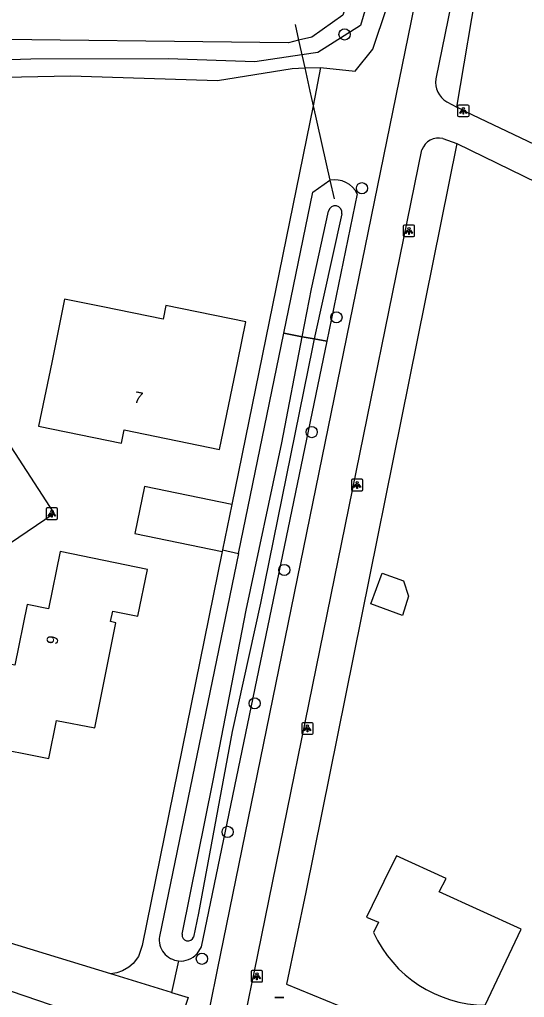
# Model space of a CAD drawing. Extents: x 163427 to 164190, y 380331 to 381641.
# Drawn here: x 163686.5 to 163730.7, y 381512.6 to 381598 of the extents above; entities that cross this region are included whole.
import ezdxf

# ---------------------------------------------------------------- set-up
doc = ezdxf.new("R2010")
doc.units = 0
for name, color, linetype in [('IMGEO_Afsluitpaal', 7, 'Continuous'), ('IMGEO_Boom', 7, 'Continuous'), ('IMGEO_Duiker', 7, 'Continuous'), ('IMGEO_Fietspad_open', 7, 'Continuous'), ('IMGEO_Groenvoorziening', 7, 'Continuous'), ('IMGEO_Hek', 7, 'Continuous'), ('IMGEO_Lichtpunt', 7, 'Continuous'), ('IMGEO_Meer_plas_ven_vijver', 7, 'Continuous'), ('IMGEO_Oever', 7, 'Continuous'), ('IMGEO_Pand', 7, 'Continuous'), ('IMGEO_Pand_nummerreeks', 7, 'Continuous'), ('IMGEO_Rijbaan_lokaal_gesloten', 7, 'Continuous'), ('IMGEO_Rijbaan_lokaal_open', 7, 'Continuous'), ('IMGEO_Stuw', 7, 'Continuous'), ('IMGEO_Waterloop', 7, 'Continuous')]:
    doc.layers.add(name, color=color, linetype=linetype)

msp = doc.modelspace()

# ---------------------------------------------------------------- linework, layer by layer
at = {"layer": 'IMGEO_Afsluitpaal'}
for p, q in [((163708.862, 381512.586), (163709.652, 381512.586)), ((163709.652, 381512.586), (163708.862, 381512.586))]:
    msp.add_line(p, q, dxfattribs=at)
at = {"layer": 'IMGEO_Boom'}
for centre in [(163714.954, 381596.703), (163716.476, 381583.268), (163714.244, 381571.996), (163712.086, 381561.967), (163709.687, 381549.927), (163707.096, 381538.274), (163704.733, 381527.043), (163702.487, 381515.961)]:
    msp.add_circle(centre, 0.489, dxfattribs=at)
at = {"layer": 'IMGEO_Duiker'}
msp.add_lwpolyline([(163710.628, 381597.574), (163710.939, 381596.189), (163711.481, 381593.773), (163711.934, 381591.755), (163712.225, 381590.46), (163713.682, 381583.971), (163714.049, 381582.336)], dxfattribs=at)
at = {"layer": 'IMGEO_Fietspad_open'}
for points in [[(163732.552, 381639.953), (163726.903, 381612.303), (163726.745, 381611.53), (163726.581, 381610.724), (163726.423, 381609.95), (163722.922, 381592.815)], [(163723.127, 381609.42), (163723.085, 381609.215), (163722.932, 381608.464), (163703.829, 381514.999), (163703.211, 381511.975), (163703.204, 381511.926), (163703.123, 381511.507), (163703.005, 381511.097), (163702.85, 381510.699), (163702.661, 381510.316), (163702.438, 381509.952), (163702.184, 381509.61), (163701.9, 381509.291)], [(163723.888, 381590.82), (163724.765, 381590.361)], [(163755.022, 381575.94), (163725.547, 381589.952), (163724.765, 381590.361)], [(163723.556, 381587.606), (163724.779, 381587.18)], [(163705.849, 381507.779), (163705.841, 381507.849), (163705.818, 381508.248), (163705.831, 381508.647), (163705.879, 381509.043), (163705.962, 381509.434), (163706.645, 381512.777), (163707.073, 381514.873), (163721.721, 381586.622)], [(163724.779, 381587.18), (163737.608, 381580.916)]]:
    msp.add_lwpolyline(points, dxfattribs=at)
for centre, radius, start, end in [((163724.937, 381592.559), 2.031, 172.77391, 238.8996), ((163723.165, 381586.133), 1.524, 75.12135, 161.28261)]:
    msp.add_arc(centre, radius, start, end, dxfattribs=at)
at = {"layer": 'IMGEO_Groenvoorziening'}
for points in [[(163712.855, 381593.82), (163715.892, 381593.503), (163717.417, 381595.417), (163718.643, 381599.057), (163719.996, 381605.854), (163719.899, 381607.172), (163719.851, 381607.819), (163719.803, 381608.469), (163719.754, 381609.13), (163719.592, 381611.325), (163710.986, 381621.678), (163698.612, 381622.575), (163691.226, 381620.726)], [(163583.779, 381566.8), (163690.08, 381617.2), (163694.602, 381618.97), (163699.141, 381620.245), (163709.082, 381619.412), (163713.538, 381617.076), (163716.037, 381614.123), (163717.819, 381610.257), (163718.18, 381608.431), (163718.304, 381607.808), (163718.413, 381607.257), (163718.424, 381607.203), (163718.544, 381606.595), (163718.617, 381606.227), (163717.957, 381602.93), (163716.364, 381597.486), (163712.634, 381595.121), (163711.225, 381594.912), (163707.116, 381594.302), (163699.543, 381594.575), (163687.541, 381594.552), (163680.354, 381594.302)], [(163724.765, 381590.361), (163726.715, 381601.896), (163727.653, 381604.317), (163728.16, 381604.863), (163731.074, 381605.425), (163736.796, 381606.035), (163740.364, 381606.035), (163744.717, 381605.577)], [(163654.621, 381585.716), (163667.898, 381589.39), (163673.453, 381591.194), (163680.944, 381592.89), (163691.001, 381593.076), (163691.945, 381593.046), (163703.848, 381592.674), (163710.375, 381593.736), (163711.481, 381593.773), (163712.855, 381593.82)], [(163712.855, 381593.82), (163712.225, 381590.46), (163705.095, 381555.654)], [(163724.779, 381587.18), (163711.568, 381521.785), (163709.885, 381513.746), (163716.69, 381510.952), (163720.442, 381509.517), (163742.008, 381500)], [(163709.642, 381570.596), (163712.187, 381582.926), (163713.682, 381583.971)], [(163716.066, 381582.773), (163713.395, 381569.911)], [(163705.672, 381551.36), (163709.642, 381570.596)], [(163713.395, 381569.911), (163702.412, 381517.015), (163702.05, 381516.403)], [(163704.245, 381551.53), (163697.275, 381517.11), (163696.933, 381516.162), (163696.484, 381515.561), (163696.096, 381515.221), (163695.541, 381514.9), (163695.05, 381514.73), (163694.511, 381514.652)], [(163705.672, 381551.36), (163698.769, 381517.911)], [(163704.278, 381551.69), (163705.672, 381551.36)], [(163694.511, 381514.652), (163669.146, 381522.403), (163644.112, 381528.856)], [(163700.453, 381515.774), (163699.839, 381513.024)], [(163699.839, 381513.024), (163694.511, 381514.652)], [(163699.839, 381513.024), (163701.29, 381512.573), (163700.351, 381509.849)]]:
    msp.add_lwpolyline(points, dxfattribs=at)
for centre, radius, start, end in [((163714.087, 381581.806), 2.203, 26.04693, 100.59248), ((163700.638, 381517.652), 1.887, 172.10944, 264.36824), ((163700.637, 381517.649), 1.884, 264.40427, 318.59107)]:
    msp.add_arc(centre, radius, start, end, dxfattribs=at)
at = {"layer": 'IMGEO_Hek'}
for points in [[(163724.779, 381587.18), (163711.568, 381521.785)], [(163704.278, 381551.69), (163705.672, 381551.36)]]:
    msp.add_lwpolyline(points, dxfattribs=at)
at = {"layer": 'IMGEO_Lichtpunt'}
for p, q in [((163724.841, 381590.438), (163724.841, 381589.631)), ((163724.841, 381590.438), (163724.841, 381589.631)), ((163725.743, 381590.533), (163724.935, 381590.533)), ((163725.743, 381590.533), (163724.935, 381590.533)), ((163725.837, 381589.631), (163725.837, 381590.438)), ((163725.837, 381589.631), (163725.837, 381590.438)), ((163724.935, 381589.537), (163725.743, 381589.537)), ((163724.935, 381589.537), (163725.743, 381589.537)), ((163720.088, 381579.944), (163720.088, 381579.137)), ((163720.088, 381579.944), (163720.088, 381579.137)), ((163720.99, 381580.039), (163720.182, 381580.039)), ((163720.99, 381580.039), (163720.182, 381580.039)), ((163721.084, 381579.137), (163721.084, 381579.944)), ((163721.084, 381579.137), (163721.084, 381579.944)), ((163720.182, 381579.043), (163720.99, 381579.043)), ((163720.182, 381579.043), (163720.99, 381579.043)), ((163715.558, 381557.752), (163715.558, 381556.945)), ((163715.558, 381557.752), (163715.558, 381556.945)), ((163716.46, 381557.847), (163715.652, 381557.847)), ((163716.46, 381557.847), (163715.652, 381557.847)), ((163716.554, 381556.945), (163716.554, 381557.752)), ((163716.554, 381556.945), (163716.554, 381557.752)), ((163715.652, 381556.851), (163716.46, 381556.851)), ((163715.652, 381556.851), (163716.46, 381556.851)), ((163688.874, 381555.244), (163688.874, 381554.437)), ((163688.874, 381555.244), (163688.874, 381554.437)), ((163689.776, 381555.339), (163688.968, 381555.339)), ((163689.776, 381555.339), (163688.968, 381555.339)), ((163689.87, 381554.437), (163689.87, 381555.244)), ((163689.87, 381554.437), (163689.87, 381555.244)), ((163688.968, 381554.343), (163689.776, 381554.343)), ((163688.968, 381554.343), (163689.776, 381554.343)), ((163711.211, 381536.491), (163711.211, 381535.684)), ((163711.211, 381536.491), (163711.211, 381535.684)), ((163712.113, 381536.586), (163711.305, 381536.586)), ((163712.113, 381536.586), (163711.305, 381536.586)), ((163712.207, 381535.684), (163712.207, 381536.491)), ((163712.207, 381535.684), (163712.207, 381536.491)), ((163711.305, 381535.59), (163712.113, 381535.59)), ((163711.305, 381535.59), (163712.113, 381535.59)), ((163706.794, 381514.837), (163706.794, 381514.03)), ((163706.794, 381514.837), (163706.794, 381514.03)), ((163707.696, 381514.932), (163706.888, 381514.932)), ((163707.696, 381514.932), (163706.888, 381514.932)), ((163707.79, 381514.03), (163707.79, 381514.837)), ((163707.79, 381514.03), (163707.79, 381514.837)), ((163706.888, 381513.936), (163707.696, 381513.936)), ((163706.888, 381513.936), (163707.696, 381513.936))]:
    msp.add_line(p, q, dxfattribs=at)
for points in [[(163725.215, 381590.102), (163725.254, 381590.074), (163725.066, 381589.812), (163725.028, 381589.839), (163725.215, 381590.102)], [(163725.317, 381590.054), (163725.364, 381590.054), (163725.364, 381589.732), (163725.317, 381589.732), (163725.317, 381590.054)], [(163725.427, 381590.074), (163725.465, 381590.101), (163725.652, 381589.839), (163725.613, 381589.811), (163725.427, 381590.074)], [(163720.462, 381579.608), (163720.501, 381579.58), (163720.313, 381579.318), (163720.275, 381579.345), (163720.462, 381579.608)], [(163720.564, 381579.56), (163720.611, 381579.56), (163720.611, 381579.238), (163720.564, 381579.238), (163720.564, 381579.56)], [(163720.674, 381579.58), (163720.712, 381579.607), (163720.899, 381579.345), (163720.86, 381579.317), (163720.674, 381579.58)], [(163715.932, 381557.416), (163715.971, 381557.388), (163715.783, 381557.126), (163715.745, 381557.153), (163715.932, 381557.416)], [(163716.034, 381557.368), (163716.081, 381557.368), (163716.081, 381557.046), (163716.034, 381557.046), (163716.034, 381557.368)], [(163716.144, 381557.388), (163716.182, 381557.415), (163716.369, 381557.153), (163716.33, 381557.125), (163716.144, 381557.388)], [(163689.248, 381554.908), (163689.287, 381554.88), (163689.099, 381554.618), (163689.061, 381554.645), (163689.248, 381554.908)], [(163689.35, 381554.86), (163689.397, 381554.86), (163689.397, 381554.538), (163689.35, 381554.538), (163689.35, 381554.86)], [(163689.46, 381554.88), (163689.498, 381554.907), (163689.685, 381554.645), (163689.646, 381554.617), (163689.46, 381554.88)], [(163711.585, 381536.155), (163711.624, 381536.127), (163711.436, 381535.865), (163711.398, 381535.892), (163711.585, 381536.155)], [(163711.687, 381536.107), (163711.734, 381536.107), (163711.734, 381535.785), (163711.687, 381535.785), (163711.687, 381536.107)], [(163711.797, 381536.127), (163711.835, 381536.154), (163712.022, 381535.892), (163711.983, 381535.864), (163711.797, 381536.127)], [(163707.168, 381514.501), (163707.207, 381514.473), (163707.019, 381514.211), (163706.981, 381514.238), (163707.168, 381514.501)], [(163707.27, 381514.453), (163707.317, 381514.453), (163707.317, 381514.131), (163707.27, 381514.131), (163707.27, 381514.453)], [(163707.38, 381514.473), (163707.418, 381514.5), (163707.605, 381514.238), (163707.566, 381514.21), (163707.38, 381514.473)]]:
    msp.add_lwpolyline(points, dxfattribs=at)
for centre in [(163725.34, 381590.236), (163720.587, 381579.742), (163716.057, 381557.55), (163689.373, 381555.042), (163711.71, 381536.289), (163707.293, 381514.635)]:
    msp.add_circle(centre, 0.0994, dxfattribs=at)
for centre, start, end in [((163724.935, 381590.438), 90, 180), ((163724.935, 381590.438), 90, 180), ((163725.743, 381590.438), 0, 90), ((163725.743, 381590.438), 0, 90), ((163724.935, 381589.631), 180, 270), ((163724.935, 381589.631), 180, 270), ((163725.743, 381589.631), 270, 0), ((163725.743, 381589.631), 270, 360), ((163720.182, 381579.944), 90, 180), ((163720.182, 381579.944), 90, 180), ((163720.99, 381579.944), 0, 90), ((163720.99, 381579.944), 0, 90), ((163720.182, 381579.137), 180, 270), ((163720.182, 381579.137), 180, 270), ((163720.99, 381579.137), 270, 0), ((163720.99, 381579.137), 270, 360), ((163715.652, 381557.752), 90, 180), ((163715.652, 381557.752), 90, 180), ((163716.46, 381557.752), 0, 90), ((163716.46, 381557.752), 0, 90), ((163715.652, 381556.945), 180, 270), ((163715.652, 381556.945), 180, 270), ((163716.46, 381556.945), 270, 0), ((163716.46, 381556.945), 270, 360), ((163688.968, 381555.244), 90, 180), ((163688.968, 381555.244), 90, 180), ((163689.776, 381555.244), 0, 90), ((163689.776, 381555.244), 0, 90), ((163688.968, 381554.437), 180, 270), ((163688.968, 381554.437), 180, 270), ((163689.776, 381554.437), 270, 0), ((163689.776, 381554.437), 270, 360), ((163711.305, 381536.491), 90, 180), ((163711.305, 381536.491), 90, 180), ((163712.113, 381536.491), 0, 90), ((163712.113, 381536.491), 0, 90), ((163711.305, 381535.684), 180, 270), ((163711.305, 381535.684), 180, 270), ((163712.113, 381535.684), 270, 0), ((163712.113, 381535.684), 270, 360), ((163706.888, 381514.837), 90, 180), ((163706.888, 381514.837), 90, 180), ((163707.696, 381514.837), 0, 90), ((163707.696, 381514.837), 0, 90), ((163706.888, 381514.03), 180, 270), ((163706.888, 381514.03), 180, 270), ((163707.696, 381514.03), 270, 0), ((163707.696, 381514.03), 270, 360)]:
    msp.add_arc(centre, 0.0946, start, end, dxfattribs=at)
at = {"layer": 'IMGEO_Meer_plas_ven_vijver'}
msp.add_lwpolyline([(163717.271, 381605.361), (163714.818, 381598.39), (163712.091, 381596.475), (163710.939, 381596.189), (163710.058, 381595.971), (163680.1, 381596.322), (163678.839, 381596.282), (163668.969, 381593.232), (163658.141, 381589.887), (163650.836, 381586.522), (163648.723, 381584.995), (163643.932, 381583.667), (163634.359, 381577.75), (163630.573, 381575.049), (163613.266, 381569.678), (163612.081, 381569.311), (163605.433, 381562.32), (163601.543, 381553.707), (163602.337, 381551.932), (163601.985, 381550.548), (163601.07, 381549.282), (163599.211, 381549.343)], dxfattribs=at)
at = {"layer": 'IMGEO_Oever'}
for points in [[(163709.642, 381570.596), (163711.263, 381570.3)], [(163712.308, 381570.109), (163713.395, 381569.911)]]:
    msp.add_lwpolyline(points, dxfattribs=at)
at = {"layer": 'IMGEO_Pand'}
for points in [[(163705.62, 381568.168), (163706.324, 381571.588), (163699.341, 381573.026), (163699.096, 381571.837), (163693.826, 381572.906), (163690.484, 381573.584), (163689.36, 381568.044), (163688.214, 381562.475), (163695.466, 381560.999), (163695.704, 381562.155), (163704.029, 381560.441), (163705.62, 381568.168)], [(163705.095, 381555.654), (163697.461, 381557.204), (163696.613, 381553.097), (163704.245, 381551.53)], [(163705.095, 381555.654), (163704.278, 381551.69)], [(163689.113, 381533.453), (163689.782, 381536.784), (163693.115, 381536.132), (163694.969, 381545.32), (163694.509, 381545.412), (163694.694, 381546.332), (163696.896, 381545.888), (163697.719, 381549.975), (163690.093, 381551.524), (163689.083, 381546.527), (163687.206, 381546.909), (163686.14, 381541.612), (163684.976, 381541.843), (163683.515, 381534.572), (163689.113, 381533.453)], [(163704.278, 381551.69), (163704.245, 381551.53)], [(163720.013, 381545.961), (163717.257, 381546.977), (163718.24, 381549.647), (163720.094, 381548.964), (163720.533, 381547.642), (163720.013, 381545.961)], [(163730.397, 381518.554), (163723.229, 381521.82), (163723.833, 381522.966), (163719.487, 381524.941), (163718.398, 381522.712), (163716.871, 381519.587), (163717.922, 381519.162), (163717.488, 381518.255)], [(163727.26, 381511.9), (163730.397, 381518.554)]]:
    msp.add_lwpolyline(points, dxfattribs=at)
msp.add_arc((163727.389, 381522.789), 10.89, 204.60492, 269.32097, dxfattribs=at)
at = {"layer": 'IMGEO_Rijbaan_lokaal_gesloten'}
msp.add_lwpolyline([(163682.277, 381514.328), (163691.621, 381511.14), (163695.743, 381509.659)], dxfattribs=at)
at = {"layer": 'IMGEO_Rijbaan_lokaal_open'}
msp.add_lwpolyline([(163685.674, 381552.248), (163689.568, 381554.874), (163685.801, 381560.676), (163679.748, 381561.858), (163676.737, 381559.725)], dxfattribs=at)
at = {"layer": 'IMGEO_Stuw'}
msp.add_lwpolyline([(163713.395, 381569.911), (163712.308, 381570.109), (163711.263, 381570.3), (163709.642, 381570.596)], dxfattribs=at)
at = {"layer": 'IMGEO_Waterloop'}
for points in [[(163711.263, 381570.3), (163712.074, 381574.489), (163713.555, 381581.256)], [(163714.716, 381581.033), (163712.308, 381570.109)], [(163700.759, 381518.103), (163703.47, 381531.532), (163706.365, 381546.419), (163709.466, 381561.019), (163711.263, 381570.3)], [(163711.263, 381570.3), (163712.308, 381570.109)], [(163712.308, 381570.109), (163712.115, 381569.232), (163707.618, 381547.015), (163705.133, 381535.824), (163702.197, 381519.951), (163701.756, 381517.864)]]:
    msp.add_lwpolyline(points, dxfattribs=at)
for centre, radius, start, end in [((163714.135, 381581.143), 0.591, 349.31122, 168.94336), ((163701.272, 381518.043), 0.516, 173.34005, 339.69891)]:
    msp.add_arc(centre, radius, start, end, dxfattribs=at)

# ---------------------------------------------------------------- texts
at = {"layer": 'IMGEO_Pand_nummerreeks'}
for s, rotation, p in [('7', 348.36896, (163696.481, 381564.568)), ('9', 78.62144, (163689.834, 381543.343))]:
    msp.add_text(s, height=1, rotation=rotation, dxfattribs=at).set_placement(p)

doc.saveas('drawing.dxf')
